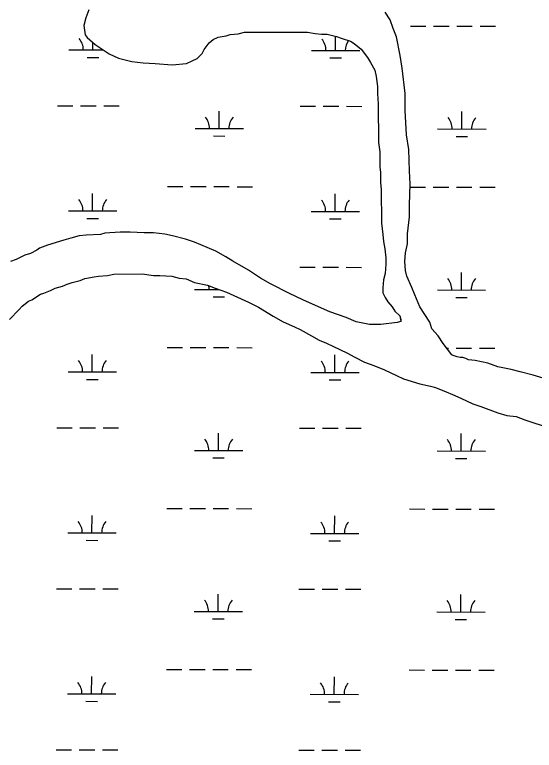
# Model space of a CAD drawing. Extents: x 3187622 to 3225504, y 800805 to 826213.
# Drawn here: x 3207669 to 3208743, y 815419 to 816939 of the extents above; entities that cross this region are included whole.
import ezdxf

# ---------------------------------------------------------------- set-up
doc = ezdxf.new("R2010")
doc.units = 0
doc.layers.add('V-SITE-VEGE', color=7, linetype='Continuous')
doc.layers.add('V-WETL-SWMP', color=7, linetype='Continuous')

msp = doc.modelspace()

# ---------------------------------------------------------------- linework, layer by layer
at = {"layer": 'V-SITE-VEGE'}
for points in [[(3207821.7, 816948.8), (3207815.9, 816932.7), (3207811.5, 816916.6), (3207814.5, 816897.6), (3207818.9, 816891.7), (3207835, 816877.1), (3207864.4, 816858.1), (3207883.4, 816849.4), (3207911.2, 816842.1), (3207934.6, 816839.2), (3207959.5, 816837.8), (3207994.7, 816835), (3208023.9, 816838), (3208035.6, 816843.8), (3208045.9, 816848.2), (3208056.1, 816858.5), (3208060.5, 816867.3), (3208070.7, 816880.5), (3208079.4, 816887.8), (3208089.7, 816892.2), (3208105.8, 816895.2), (3208114.6, 816898.1), (3208130.6, 816899.6), (3208143.8, 816902.6), (3208274.1, 816902.8), (3208290.2, 816899.9), (3208303.4, 816898.5), (3208315.1, 816898.5), (3208334.1, 816894.2), (3208345.8, 816889.8), (3208363.4, 816884), (3208370.7, 816879.6), (3208385.4, 816867.9), (3208398.6, 816850.4), (3208404.5, 816840.2), (3208413.3, 816824.1), (3208416.2, 816810.9), (3208419.2, 816790.4), (3208419.2, 816775.8), (3208420.7, 816753.8), (3208420.9, 816674.8), (3208423.8, 816655.8), (3208423.9, 816623.6), (3208425.4, 816613.3), (3208425.4, 816591.4), (3208426.9, 816578.2), (3208427.1, 816508), (3208430, 816484.6), (3208431.5, 816469.9), (3208434.5, 816455.3), (3208436, 816436.3), (3208436, 816423.1), (3208434.6, 816404.1), (3208431.7, 816390.9), (3208430.2, 816374.8), (3208430.3, 816364.5), (3208434.7, 816354.3), (3208440.5, 816345.5), (3208449.3, 816335.3), (3208455.2, 816326.5), (3208465.5, 816316.3), (3208466.9, 816309), (3208467, 816304.6), (3208459.6, 816303.1), (3208426, 816298.7), (3208402.6, 816298.6), (3208374.8, 816304.4), (3208354.2, 816313.2), (3208320.6, 816324.8), (3208297.1, 816335), (3208264.9, 816349.6), (3208237.1, 816362.7), (3208197.5, 816383.1), (3208177, 816394.8), (3208152.1, 816410.8), (3208119.8, 816429.8), (3208105.2, 816438.6), (3208084.7, 816450.2), (3208067.1, 816457.5), (3208040.7, 816469.2), (3208021.7, 816475), (3207995.3, 816482.2), (3207979.2, 816485.1), (3207955.8, 816488), (3207936.8, 816488), (3207907.5, 816489.4), (3207887, 816489.4), (3207854.8, 816487.8)], [(3208481.3, 816465.6), (3208481.2, 816486.1), (3208485.6, 816521.2), (3208485.5, 816546.1), (3208486.9, 816588.6), (3208485.4, 816616.4), (3208483.8, 816660.3), (3208479.4, 816691), (3208476.4, 816740.8), (3208476.3, 816775.9), (3208470.3, 816828.6), (3208465.9, 816854.9), (3208458.5, 816892.9), (3208451.2, 816910.5), (3208445.3, 816928), (3208435, 816944.1)], [(3207854.8, 816487.8), (3207846, 816484.9), (3207816.8, 816483.4), (3207802.1, 816481.9), (3207784.6, 816477.4), (3207770, 816473), (3207736.3, 816462.7), (3207720.2, 816456.8), (3207714.4, 816452.4), (3207701.2, 816445.1), (3207689.5, 816442.1), (3207672, 816433.3), (3207660.3, 816428.9)], [(3208784.8, 816180.8), (3208740.9, 816193.9), (3208714.5, 816201.2), (3208695.5, 816205.5), (3208667.7, 816211.3), (3208647.1, 816218.6), (3208620.8, 816224.4), (3208607.6, 816225.8), (3208601.8, 816228.8), (3208595.9, 816230.2), (3208590, 816230.2), (3208584.2, 816231.6), (3208575.4, 816234.6), (3208572.5, 816236), (3208554.9, 816259.4), (3208544.6, 816275.5), (3208531.4, 816290.1), (3208527, 816303.3), (3208506.4, 816335.4), (3208496.1, 816360.3), (3208490.2, 816374.9), (3208480, 816398.3), (3208477, 816410), (3208475.5, 816429), (3208476.9, 816446.6), (3208481.3, 816465.6)], [(3207678, 816329.4), (3207683.9, 816336.7), (3207697, 816347), (3207704.3, 816350), (3207721.9, 816361.7), (3207729.2, 816363.2), (3207742.4, 816369.1), (3207752.6, 816373.5), (3207767.2, 816377.9), (3207777.5, 816382.3), (3207787.7, 816385.2), (3207803.8, 816389.7), (3207814, 816394.1), (3207833, 816397), (3207841.8, 816398.5), (3207860.8, 816400), (3207874, 816403), (3207932.6, 816403.1), (3207956, 816400.2), (3207969.2, 816400.2), (3207994, 816398.8), (3208008.7, 816394.5), (3208023.3, 816393), (3208040.9, 816385.7), (3208067.3, 816379.9), (3208083.4, 816374.1), (3208106.8, 816365.4), (3208152.2, 816345), (3208172.7, 816334.8), (3208203.5, 816315.8), (3208224, 816304.1), (3208247.4, 816293.9), (3208259.2, 816288.1), (3208282.6, 816275), (3208298.7, 816266.2), (3208313.4, 816260.4), (3208328, 816253.1), (3208355.9, 816240), (3208372, 816231.2), (3208392.5, 816221), (3208411.5, 816213.7), (3208433.5, 816205), (3208458.4, 816193.3), (3208473, 816186.1), (3208506.7, 816175.9), (3208528.7, 816171.5), (3208538.9, 816168.6), (3208560.9, 816159.9), (3208574.1, 816154.1), (3208591.7, 816146.8), (3208616.6, 816135.1), (3208632.7, 816129.3), (3208667.8, 816116.2), (3208686.9, 816110.4), (3208705.9, 816108.9), (3208723.5, 816101.7), (3208776.2, 816084.2)], [(3207657.6, 816308.9), (3207678, 816329.4)]]:
    msp.add_lwpolyline(points, dxfattribs=at)
at = {"layer": 'V-WETL-SWMP'}
for p, q in [((3208487.1, 816915.5), (3208519.1, 816915.4)), ((3208535.1, 816915.4), (3208567.1, 816915.3)), ((3208583.1, 816915.3), (3208615.1, 816915.2)), ((3208631.1, 816915.2), (3208663.1, 816915.1)), ((3208332.4, 816865.1), (3208332.5, 816894.5)), ((3207830.5, 816866.1), (3207830.5, 816881.2)), ((3207780.5, 816866.2), (3207852.1, 816866)), ((3208282.4, 816865.2), (3208382.4, 816865)), ((3207818.5, 816850.7), (3207842.5, 816850.6)), ((3208320.4, 816849.7), (3208344.4, 816849.6)), ((3207756.9, 816750.8), (3207788.9, 816750.7)), ((3207804.9, 816750.7), (3207836.9, 816750.6)), ((3207852.9, 816750.6), (3207884.9, 816750.5)), ((3208091.6, 816703.7), (3208091.7, 816739.7)), ((3208258.8, 816749.8), (3208290.8, 816749.7)), ((3208306.8, 816749.7), (3208338.8, 816749.6)), ((3208354.8, 816749.6), (3208386.8, 816749.5)), ((3208593.5, 816702.7), (3208593.6, 816738.7)), ((3208041.6, 816703.8), (3208141.6, 816703.6)), ((3208543.5, 816702.8), (3208643.5, 816702.6)), ((3208079.6, 816688.3), (3208103.6, 816688.2)), ((3208581.5, 816687.3), (3208605.5, 816687.2)), ((3207984.5, 816583.8), (3208016.5, 816583.8)), ((3208032.5, 816583.7), (3208064.5, 816583.7)), ((3208080.5, 816583.6), (3208112.5, 816583.6)), ((3208128.5, 816583.5), (3208160.5, 816583.5)), ((3208486.7, 816582.8), (3208518.4, 816582.7)), ((3208534.4, 816582.7), (3208566.4, 816582.7)), ((3208582.4, 816582.6), (3208614.4, 816582.6)), ((3208630.4, 816582.5), (3208662.4, 816582.5)), ((3207829.8, 816533.4), (3207829.9, 816569.4)), ((3208331.7, 816532.4), (3208331.8, 816568.4)), ((3207779.8, 816533.5), (3207879.8, 816533.3)), ((3208281.7, 816532.5), (3208381.7, 816532.3)), ((3207817.8, 816518), (3207841.8, 816518)), ((3208319.7, 816517), (3208343.7, 816516.9)), ((3208258.1, 816417.1), (3208290.1, 816417)), ((3208306.1, 816417), (3208338.1, 816416.9)), ((3208354.1, 816416.9), (3208386.1, 816416.8)), ((3208592.9, 816370), (3208592.9, 816406)), ((3208040.9, 816371.1), (3208091.6, 816371)), ((3208090.9, 816371), (3208090.9, 816371.3)), ((3208542.9, 816370.1), (3208642.8, 816369.9)), ((3208078.9, 816355.6), (3208102.9, 816355.6)), ((3208580.8, 816354.6), (3208604.8, 816354.5)), ((3207983.9, 816251.2), (3208015.9, 816251.1)), ((3208031.9, 816251.1), (3208063.9, 816251)), ((3208079.9, 816251), (3208111.9, 816250.9)), ((3208127.9, 816250.9), (3208159.9, 816250.8)), ((3207829.2, 816200.7), (3207829.2, 816236.7)), ((3208331.1, 816199.7), (3208331.1, 816235.7)), ((3208561.9, 816250), (3208565.8, 816250)), ((3208581.8, 816249.9), (3208613.8, 816249.9)), ((3208629.8, 816249.8), (3208661.8, 816249.8)), ((3207779.2, 816200.8), (3207879.2, 816200.6)), ((3208281.1, 816199.8), (3208381.1, 816199.6)), ((3207817.1, 816185.3), (3207841.1, 816185.3)), ((3208319, 816184.3), (3208343, 816184.3)), ((3207755.5, 816085.5), (3207787.5, 816085.4)), ((3207803.5, 816085.4), (3207835.5, 816085.3)), ((3207851.5, 816085.3), (3207883.5, 816085.2)), ((3208257.4, 816084.4), (3208289.4, 816084.4)), ((3208305.4, 816084.3), (3208337.4, 816084.3)), ((3208353.4, 816084.2), (3208385.4, 816084.2)), ((3208090.3, 816038.3), (3208090.3, 816074.3)), ((3208592.2, 816037.3), (3208592.2, 816073.3)), ((3208040.3, 816038.4), (3208140.3, 816038.2)), ((3208078.2, 816022.9), (3208102.2, 816022.9)), ((3208542.2, 816037.4), (3208642.2, 816037.2)), ((3208580.1, 816021.9), (3208604.1, 816021.9)), ((3207983.2, 815918.5), (3208015.2, 815918.4)), ((3208031.2, 815918.4), (3208063.2, 815918.3)), ((3208079.2, 815918.3), (3208111.2, 815918.2)), ((3208127.2, 815918.2), (3208159.2, 815918.1)), ((3208485.1, 815917.5), (3208517.1, 815917.4)), ((3208533.1, 815917.4), (3208565.1, 815917.3)), ((3208581.1, 815917.3), (3208613.1, 815917.2)), ((3208629.1, 815917.2), (3208661.1, 815917.1)), ((3207828.5, 815868.1), (3207828.6, 815904.1)), ((3208330.4, 815867), (3208330.5, 815903)), ((3207778.5, 815868.2), (3207878.5, 815868)), ((3208280.4, 815867.1), (3208380.4, 815866.9)), ((3207816.5, 815852.7), (3207840.5, 815852.6)), ((3208318.4, 815851.6), (3208342.4, 815851.6)), ((3207754.8, 815752.8), (3207786.8, 815752.7)), ((3207802.8, 815752.7), (3207834.8, 815752.6)), ((3207850.8, 815752.6), (3207882.8, 815752.5)), ((3208256.7, 815751.8), (3208288.7, 815751.7)), ((3208304.7, 815751.7), (3208336.7, 815751.6)), ((3208352.7, 815751.6), (3208384.7, 815751.5)), ((3208089.6, 815705.7), (3208089.7, 815741.7)), ((3208591.5, 815704.6), (3208591.6, 815740.6)), ((3208039.6, 815705.8), (3208139.6, 815705.6)), ((3208541.5, 815704.7), (3208641.5, 815704.5)), ((3208077.6, 815690.3), (3208101.6, 815690.2)), ((3208579.5, 815689.2), (3208603.5, 815689.2)), ((3207982.5, 815585.8), (3208014.5, 815585.7)), ((3208030.5, 815585.7), (3208062.5, 815585.7)), ((3208078.5, 815585.6), (3208110.5, 815585.6)), ((3208126.5, 815585.5), (3208158.5, 815585.5)), ((3208484.4, 815584.8), (3208516.4, 815584.7)), ((3208532.4, 815584.7), (3208564.4, 815584.6)), ((3208580.4, 815584.6), (3208612.4, 815584.5)), ((3208628.4, 815584.5), (3208660.4, 815584.4)), ((3207827.8, 815535.4), (3207827.9, 815571.4)), ((3208329.7, 815534.4), (3208329.8, 815570.4)), ((3207777.8, 815535.5), (3207877.8, 815535.3)), ((3208279.7, 815534.5), (3208379.7, 815534.3)), ((3207815.8, 815520), (3207839.8, 815519.9)), ((3208317.7, 815519), (3208341.7, 815518.9)), ((3207754.2, 815420.1), (3207786.2, 815420)), ((3207802.2, 815420), (3207834.2, 815419.9)), ((3207850.2, 815419.9), (3207882.2, 815419.8)), ((3208256.1, 815419.1), (3208288.1, 815419)), ((3208304.1, 815419), (3208336.1, 815418.9)), ((3208352.1, 815418.9), (3208384.1, 815418.8))]:
    msp.add_line(p, q, dxfattribs=at)
for points in [[(3207821.7, 816948.8), (3207815.9, 816932.7), (3207811.5, 816916.6), (3207814.5, 816897.6), (3207818.9, 816891.7), (3207835, 816877.1), (3207864.4, 816858.1), (3207883.4, 816849.4), (3207911.2, 816842.1), (3207934.6, 816839.2), (3207959.5, 816837.8), (3207994.7, 816835), (3208023.9, 816838), (3208035.6, 816843.8), (3208045.9, 816848.2), (3208056.1, 816858.5), (3208060.5, 816867.3), (3208070.7, 816880.5), (3208079.4, 816887.8), (3208089.7, 816892.2), (3208105.8, 816895.2), (3208114.5, 816898.1)], [(3208784.8, 816180.8), (3208740.9, 816193.9), (3208714.5, 816201.2), (3208695.5, 816205.5), (3208667.7, 816211.3), (3208647.1, 816218.6), (3208620.8, 816224.4), (3208607.6, 816225.8), (3208601.8, 816228.8), (3208595.9, 816230.2), (3208590, 816230.2), (3208584.2, 816231.6), (3208575.4, 816234.6), (3208572.5, 816236), (3208554.9, 816259.4), (3208544.6, 816275.5), (3208531.4, 816290.1), (3208527, 816303.3), (3208506.4, 816335.4), (3208496.1, 816360.3), (3208490.2, 816374.9), (3208480, 816398.3), (3208477, 816410), (3208475.5, 816429), (3208476.9, 816446.6), (3208481.3, 816465.6), (3208481.2, 816486.1), (3208485.6, 816521.2), (3208485.5, 816546.1), (3208486.9, 816588.6), (3208485.4, 816616.4), (3208483.8, 816660.3), (3208479.4, 816691), (3208476.4, 816740.8), (3208476.3, 816775.9), (3208470.3, 816828.6), (3208465.9, 816854.9), (3208458.5, 816892.9), (3208451.2, 816910.5), (3208445.3, 816928), (3208435, 816944.1)], [(3208114.5, 816898.1), (3208130.6, 816899.6), (3208143.8, 816902.6), (3208274.1, 816902.8), (3208290.2, 816899.9), (3208303.4, 816898.5), (3208315.1, 816898.5), (3208334.1, 816894.2), (3208345.8, 816889.8), (3208363.4, 816884), (3208370.7, 816879.6), (3208385.4, 816867.9), (3208398.6, 816850.4), (3208404.5, 816840.2), (3208413.3, 816824.1), (3208416.2, 816810.9), (3208419.2, 816790.4), (3208419.2, 816775.8), (3208420.7, 816753.8), (3208420.9, 816674.8), (3208423.8, 816655.8), (3208423.9, 816623.6), (3208425.4, 816613.3), (3208425.4, 816591.4), (3208426.9, 816578.2), (3208427.1, 816508), (3208430, 816484.5), (3208431.5, 816469.9), (3208434.5, 816455.3), (3208436, 816436.3), (3208436, 816423.1), (3208434.6, 816404.1), (3208431.7, 816390.9), (3208430.2, 816374.8), (3208430.3, 816364.5), (3208434.7, 816354.3), (3208440.5, 816345.5), (3208449.3, 816335.3), (3208455.2, 816326.5), (3208465.5, 816316.3), (3208467, 816309), (3208467, 816304.6), (3208459.6, 816303.1), (3208426, 816298.7), (3208402.6, 816298.6), (3208374.8, 816304.4), (3208354.2, 816313.2), (3208320.6, 816324.8), (3208297.1, 816335), (3208264.9, 816349.6), (3208237.1, 816362.7), (3208197.5, 816383.1), (3208177, 816394.8), (3208152.1, 816410.8), (3208119.8, 816429.8), (3208105.2, 816438.6), (3208084.7, 816450.2), (3208067.1, 816457.5), (3208040.7, 816469.2), (3208021.7, 816475), (3207995.3, 816482.2), (3207979.2, 816485.1), (3207955.8, 816488), (3207936.8, 816488), (3207907.5, 816489.4), (3207887, 816489.4), (3207854.8, 816487.8), (3207846, 816484.9), (3207816.8, 816483.4), (3207802.1, 816481.9), (3207784.6, 816477.4), (3207770, 816473), (3207736.3, 816462.7), (3207720.2, 816456.8), (3207714.4, 816452.4), (3207701.2, 816445.1), (3207689.5, 816442.1), (3207672, 816433.3), (3207660.3, 816428.9)], [(3207657.6, 816308.9), (3207678, 816329.4), (3207683.9, 816336.7), (3207697, 816347), (3207704.3, 816350), (3207721.9, 816361.7), (3207729.2, 816363.2), (3207742.4, 816369.1), (3207752.6, 816373.5), (3207767.2, 816377.9), (3207777.5, 816382.3), (3207787.7, 816385.2), (3207803.8, 816389.7), (3207814, 816394.1), (3207833, 816397), (3207841.8, 816398.5), (3207860.8, 816400), (3207874, 816403), (3207932.6, 816403.1), (3207956, 816400.2), (3207969.2, 816400.2), (3207994, 816398.8), (3208008.7, 816394.5), (3208023.3, 816393), (3208040.9, 816385.7), (3208067.3, 816379.9), (3208083.4, 816374.1), (3208106.8, 816365.4), (3208152.2, 816345), (3208172.7, 816334.8), (3208203.5, 816315.8), (3208224, 816304.1), (3208247.4, 816293.9), (3208259.2, 816288.1), (3208282.6, 816275), (3208298.7, 816266.2)], [(3208298.7, 816266.2), (3208313.4, 816260.4), (3208328, 816253.1), (3208355.9, 816240), (3208372, 816231.2), (3208392.5, 816221), (3208411.5, 816213.7), (3208433.5, 816205), (3208458.4, 816193.3), (3208473, 816186.1), (3208506.7, 816175.9), (3208528.7, 816171.5), (3208538.9, 816168.6), (3208560.9, 816159.9), (3208574.1, 816154.1), (3208591.7, 816146.8), (3208616.6, 816135.1), (3208632.7, 816129.3), (3208667.8, 816116.2), (3208686.9, 816110.4), (3208705.9, 816108.9), (3208723.5, 816101.7), (3208776.2, 816084.2)]]:
    msp.add_lwpolyline(points, dxfattribs=at)
for centre, start, end in [((3207775.3, 816866.7), 359.1115, 40.6551), ((3208277.2, 816865.6), 359.1115, 40.6551), ((3208387.7, 816865.4), 145.2353, 180.6551), ((3207885.8, 816866.4), 178.9704, 180.6551), ((3208036.4, 816704.3), 359.1115, 40.6551), ((3208146.9, 816704.1), 139.1115, 180.6551), ((3208538.3, 816703.3), 359.1115, 40.6551), ((3208648.8, 816703), 139.1115, 180.6551), ((3207774.6, 816534), 359.1115, 40.6551), ((3207885.1, 816533.8), 139.1115, 180.6551), ((3208276.5, 816533), 359.1115, 40.6551), ((3208387, 816532.7), 139.1115, 180.6551), ((3208537.6, 816370.6), 359.1115, 40.6551), ((3208648.1, 816370.4), 139.1115, 180.6551), ((3208035.7, 816371.6), 359.1115, 11.8836), ((3207773.9, 816201.3), 359.1115, 40.6551), ((3207884.4, 816201.1), 139.1115, 180.6551), ((3208275.8, 816200.3), 359.1115, 40.6551), ((3208386.3, 816200.1), 139.1115, 180.6551), ((3208035, 816038.9), 359.1115, 40.6551), ((3208145.5, 816038.7), 139.1115, 180.6551), ((3208536.9, 816037.9), 359.1115, 40.6551), ((3208647.4, 816037.7), 139.1115, 180.6551), ((3207773.2, 815868.6), 359.1115, 40.6551), ((3207883.7, 815868.4), 139.1115, 180.6551), ((3208275.1, 815867.6), 359.1115, 40.6551), ((3208385.6, 815867.4), 139.1115, 180.6551), ((3208034.3, 815706.3), 359.1115, 40.6551), ((3208144.8, 815706), 139.1115, 180.6551), ((3208536.3, 815705.2), 359.1115, 40.6551), ((3208646.7, 815705), 139.1115, 180.6551), ((3207772.6, 815536), 359.1115, 40.6551), ((3207883, 815535.8), 139.1115, 180.6551), ((3208274.5, 815535), 359.1115, 40.6551), ((3208385, 815534.7), 139.1115, 180.6551)]:
    msp.add_arc(centre, 35.2, start, end, dxfattribs=at)

doc.saveas('drawing.dxf')
